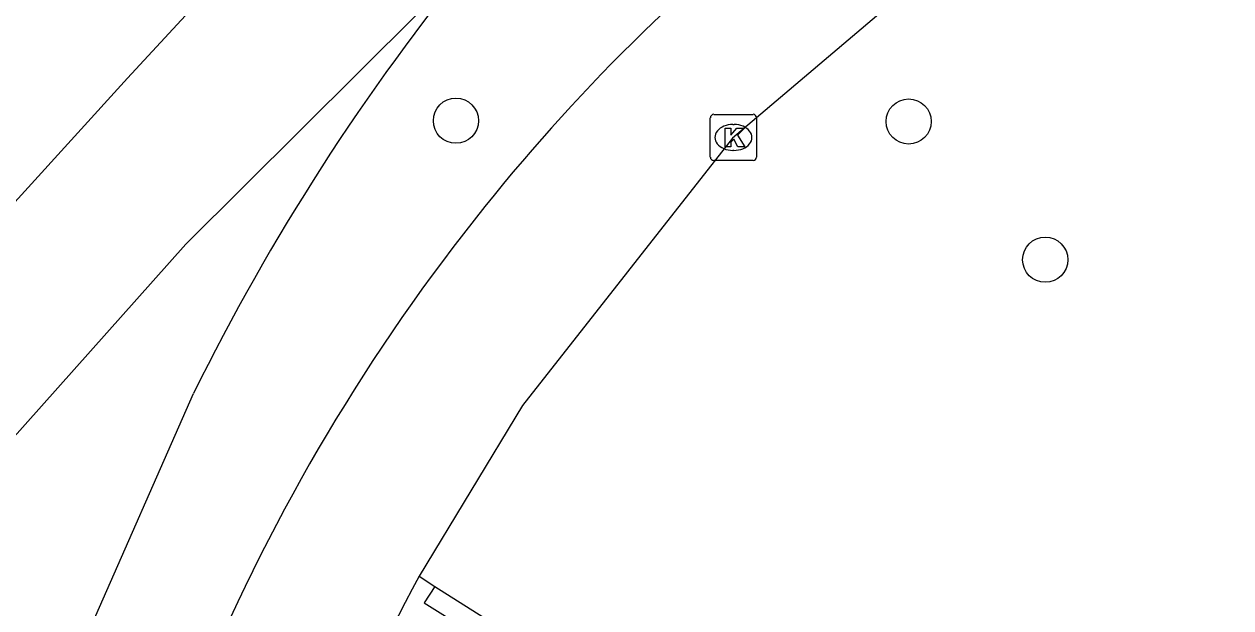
# Model space of a CAD drawing. Extents: x 162880 to 165536, y 384011 to 385179.
# Drawn here: x 162927.5 to 162953.63, y 384216.22 to 384228.86 of the extents above; entities that cross this region are included whole.
import ezdxf

# ---------------------------------------------------------------- set-up
doc = ezdxf.new("R2010")
doc.units = 0
for name, color, linetype in [('IMGEO_Boom', 7, 'Continuous'), ('IMGEO_Fietspad_open', 7, 'Continuous'), ('IMGEO_Kolk', 7, 'Continuous'), ('IMGEO_Muur', 7, 'Continuous'), ('IMGEO_Rijbaan_regionaal_gesloten', 7, 'Continuous'), ('IMGEO_Voetpad_open', 7, 'Continuous')]:
    doc.layers.add(name, color=color, linetype=linetype)

msp = doc.modelspace()

# ---------------------------------------------------------------- linework, layer by layer
at = {"layer": 'IMGEO_Boom'}
for centre in [(162936.853, 384226.765), (162946.655, 384226.748), (162949.612, 384223.756)]:
    msp.add_circle(centre, 0.489, dxfattribs=at)
at = {"layer": 'IMGEO_Fietspad_open'}
msp.add_lwpolyline([(162955.664, 384234.709), (162951.118, 384232.504), (162946.997, 384229.916), (162942.841, 384226.388), (162938.295, 384220.602), (162936.058, 384216.905)], dxfattribs=at)
for centre, radius, start, end in [((162969.497, 384199.294), 41.002, 112.8614, 141.343), ((162970.915, 384198.055), 42.883, 141.2329, 157.2571), ((162994.796, 384185.258), 66.721, 151.6848, 160.50251)]:
    msp.add_arc(centre, radius, start, end, dxfattribs=at)
at = {"layer": 'IMGEO_Kolk'}
for p, q in [((162942.361, 384225.977), (162942.361, 384226.829)), ((162942.436, 384226.903), (162943.288, 384226.903)), ((162943.362, 384226.829), (162943.362, 384225.977)), ((162942.849, 384226.683), (162942.874, 384226.683)), ((162942.872, 384226.123), (162942.847, 384226.123)), ((162943.288, 384225.903), (162942.436, 384225.903))]:
    msp.add_line(p, q, dxfattribs=at)
for points in [[(162942.361, 384225.977), (162942.361, 384226.829)], [(162942.436, 384226.903), (162943.288, 384226.903)], [(162943.362, 384226.829), (162943.362, 384225.977)], [(162942.682, 384226.603), (162942.805, 384226.603), (162942.805, 384226.452), (162942.935, 384226.603), (162943.099, 384226.603), (162942.953, 384226.452), (162943.106, 384226.203), (162942.954, 384226.203), (162942.869, 384226.367), (162942.805, 384226.3), (162942.805, 384226.203), (162942.682, 384226.203), (162942.682, 384226.603)], [(162943.288, 384225.903), (162942.436, 384225.903)]]:
    msp.add_lwpolyline(points, dxfattribs=at)
for centre, start, end in [((162942.438, 384226.827), 91.552, 178.448), ((162942.438, 384226.827), 91.552, 178.448), ((162943.286, 384226.827), 1.552, 88.448), ((162943.286, 384226.827), 1.552, 88.448), ((162942.438, 384225.979), 181.552, 268.448), ((162942.438, 384225.979), 181.552, 268.448), ((162943.286, 384225.979), 271.552, 358.448), ((162943.286, 384225.979), 271.552, 358.448)]:
    msp.add_arc(centre, 0.0765, start, end, dxfattribs=at)
for centre, major_axis, ratio, start_param, end_param in [((162942.848, 384226.403), (-0.387, 0.002), 0.722429, 4.712389, 7.853982), ((162942.873, 384226.403), (-0.39, 0.002), 0.717154, 1.570796, 4.712389)]:
    msp.add_ellipse(centre, major_axis=major_axis, ratio=ratio, start_param=start_param, end_param=end_param, dxfattribs=at)
at = {"layer": 'IMGEO_Muur'}
for points in [[(162936.397, 384216.683), (162936.166, 384216.326), (162941.678, 384212.878), (162940.632, 384210.971)], [(162936.397, 384216.683), (162942.118, 384213.065), (162940.203, 384209.586), (162938.525, 384205.856), (162938.306, 384205.92)]]:
    msp.add_lwpolyline(points, dxfattribs=at)
at = {"layer": 'IMGEO_Rijbaan_regionaal_gesloten'}
for points in [[(162913.538, 384209.756), (162921.56, 384218.689), (162929.746, 384227.688), (162935.296, 384233.694), (162938.038, 384236.628)], [(162937.267, 384230.327), (162931.003, 384224.094), (162925.808, 384218.268)], [(162928.901, 384215.692), (162931.169, 384220.857)]]:
    msp.add_lwpolyline(points, dxfattribs=at)
msp.add_arc((162975.772, 384198.834), 49.744, 140.7207, 153.7221, dxfattribs=at)
at = {"layer": 'IMGEO_Voetpad_open'}
msp.add_lwpolyline([(162936.058, 384216.905), (162936.397, 384216.683)], dxfattribs=at)

doc.saveas('drawing.dxf')
